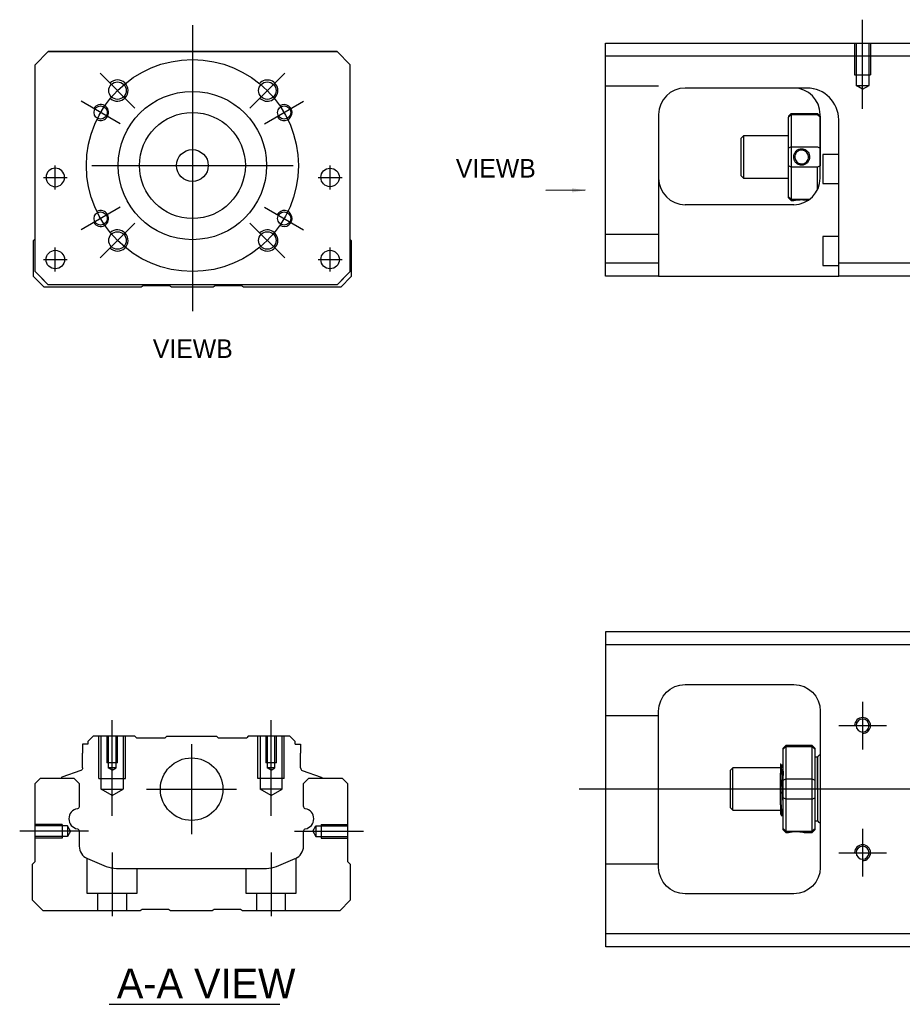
# Model space of a CAD drawing. Header units: millimetres. Extents: x -227 to 3135, y -1502 to 860.
# Tile 442 of 582: x 974 to 1141, y -852 to -666. Entities that reach past the tile are written whole.
import ezdxf
from ezdxf.lldxf.tags import DXFTag

# ---------------------------------------------------------------- set-up
doc = ezdxf.new("R2010")
doc.units = ezdxf.units.MM
doc.layers.get('0').update_dxf_attribs({"linetype": 'CONTINUOUS'})
doc.layers.add('2', color=7, linetype='CONTINUOUS', true_color=0xffffff)
doc.styles.add('CHN', font='txt')
doc.styles.add('DIM-7', font='SIMPLEX.shx', dxfattribs={"width": 0.7, "bigfont": 'chineset.shx'})
tags = doc.linetypes.add('DASHED', pattern=[25.72, 12.86, -12.86]).pattern_tags.tags
tags[6:7] = [DXFTag(74, 4), DXFTag(75, 0), DXFTag(340, '0'), DXFTag(46, 0.0), DXFTag(50, 0.0), DXFTag(44, 0.0), DXFTag(45, 0.0)]
tags[4:5] = [DXFTag(74, 4), DXFTag(75, 0), DXFTag(340, '0'), DXFTag(46, 0.0), DXFTag(50, 0.0), DXFTag(44, 0.0), DXFTag(45, 0.0)]
doc.dimstyles.new('CNS', dxfattribs={"dimtxt": 3.5, "dimasz": 2.5, "dimexe": 1, "dimexo": 1, "dimgap": 1, "dimtad": 1, "dimdsep": 46, "dimtxsty": 'DIM-7', "dimcen": 0.09, "dimclrd": 4, "dimclre": 4, "dimclrt": 1, "dimadec": 0, "dimazin": 0, "dimtfac": 1, "dimtmove": 0, "dimatfit": 3, "dimfxl": 0, "dimtvp": 0.971429, "dimtolj": 1, "dimarcsym": 0})

msp = doc.modelspace()

# ---------------------------------------------------------------- linework, layer by layer
at = {"ltscale": 0.3}
for p, q in [((1006.56, -666.99), (1006.56, -720.99)), ((995.66, -682.64), (989.08, -676.06)), ((1017.37, -682.64), (1023.94, -676.06)), ((992.87, -685.61), (985.51, -681.36)), ((1020.15, -685.61), (1027.51, -681.36)), ((980.63, -697.99), (980.63, -693.49)), ((980.63, -697.99), (980.63, -693.49)), ((987.51, -693.49), (1025.51, -693.49)), ((1032.5, -697.99), (1032.5, -693.49)), ((1032.5, -697.99), (1032.5, -693.49)), ((992.87, -701.36), (985.51, -705.61)), ((1020.15, -701.36), (1027.51, -705.61)), ((995.66, -704.34), (989.08, -710.92)), ((1017.37, -704.34), (1023.94, -710.92)), ((980.63, -713.49), (980.63, -708.99)), ((980.63, -713.49), (980.63, -708.99)), ((1032.5, -713.49), (1032.5, -708.99)), ((1032.5, -713.49), (1032.5, -708.99)), ((1006.36, -802.69), (1006.36, -819.69)), ((997.86, -811.19), (1014.86, -811.19))]:
    msp.add_line(p, q, dxfattribs=at)
at = {"linetype": 'Continuous'}
for p, q in [((976.81, -674.49), (979.31, -671.99)), ((979.31, -671.99), (976.81, -674.49)), ((979.31, -671.99), (1033.81, -671.99)), ((1033.81, -671.99), (979.31, -671.99)), ((1033.81, -671.99), (1036.31, -674.49)), ((1036.31, -674.49), (1033.81, -671.99)), ((976.81, -713.49), (976.81, -674.49)), ((1036.31, -713.49), (1036.31, -674.49)), ((976.51, -707.64), (976.81, -707.34)), ((976.51, -714.44), (976.51, -707.64)), ((1036.31, -707.44), (1036.51, -707.64)), ((1036.51, -707.64), (1036.51, -714.44)), ((976.81, -713.49), (979.31, -715.99)), ((1033.81, -715.99), (1036.31, -713.49)), ((978.51, -716.44), (976.51, -714.44)), ((979.31, -715.99), (977.81, -714.49)), ((1036.51, -714.44), (1034.51, -716.44)), ((996.86, -716.44), (978.51, -716.44)), ((979.31, -715.99), (979.31, -715.99)), ((1033.81, -715.99), (979.31, -715.99)), ((1033.81, -715.99), (979.31, -715.99)), ((997.21, -716.19), (996.86, -716.44)), ((1002.21, -716.19), (997.21, -716.19)), ((1002.57, -716.44), (1002.21, -716.19)), ((1010.46, -716.44), (1002.57, -716.44)), ((1010.81, -716.19), (1010.46, -716.44)), ((1015.81, -716.19), (1010.81, -716.19)), ((1016.16, -716.44), (1015.81, -716.19)), ((1034.51, -716.44), (1016.16, -716.44)), ((1084.52, -783.94), (1084.52, -781.44)), ((1084.52, -781.44), (1143.52, -781.44)), ((1143.52, -783.94), (1084.52, -783.94)), ((1084.52, -838.44), (1084.52, -783.94)), ((1099.52, -791.44), (1120.02, -791.44)), ((1094.52, -825.94), (1094.52, -796.44)), ((1125.02, -796.44), (1125.02, -825.94)), ((985.79, -802.69), (985.79, -804.39)), ((986.79, -802.69), (985.79, -802.69)), ((987.79, -801.19), (986.79, -802.19)), ((986.79, -802.19), (986.79, -802.69)), ((995.66, -801.19), (987.79, -801.19)), ((995.96, -801.49), (995.66, -801.19)), ((995.96, -801.49), (1001.36, -801.49)), ((1001.36, -801.49), (1001.66, -801.19)), ((1001.66, -801.19), (1011.06, -801.19)), ((1011.36, -801.49), (1011.06, -801.19)), ((1011.36, -801.49), (1016.76, -801.49)), ((1017.06, -801.19), (1016.76, -801.49)), ((1024.93, -801.19), (1017.06, -801.19)), ((1025.93, -802.19), (1024.93, -801.19)), ((1025.93, -802.69), (1025.93, -802.19)), ((1025.93, -802.69), (1026.93, -802.69)), ((1026.93, -802.69), (1026.93, -804.39)), ((985.79, -807.19), (985.79, -804.39)), ((1026.93, -807.19), (1026.93, -804.39)), ((1118.51, -802.94), (1118.01, -803.44)), ((1118.01, -803.62), (1118.01, -803.44)), ((1118.01, -809.46), (1118.01, -803.62)), ((1123.51, -802.94), (1118.51, -802.94)), ((1118.51, -802.94), (1118.51, -803.17)), ((1118.51, -803.17), (1118.51, -809.21)), ((1123.51, -803.17), (1118.51, -803.17)), ((1124.01, -803.44), (1123.51, -802.94)), ((1123.51, -803.17), (1123.51, -802.94)), ((1123.51, -809.21), (1123.51, -803.17)), ((1124.01, -803.44), (1124.01, -803.62)), ((1124.01, -803.62), (1124.01, -809.46)), ((1124.51, -805.14), (1124.01, -805.14)), ((1124.51, -811.14), (1124.51, -805.14)), ((1124.51, -805.24), (1124.51, -817.04)), ((985.46, -807.66), (981.88, -808.95)), ((1027.26, -807.66), (1030.84, -808.95)), ((1108.51, -807.14), (1108.01, -807.64)), ((1108.01, -807.64), (1108.01, -807.64)), ((1108.01, -807.64), (1108.01, -814.64)), ((1117.51, -807.14), (1108.51, -807.14)), ((1108.51, -815.14), (1108.51, -807.14)), ((1117.51, -814.12), (1117.51, -808.16)), ((1117.89, -806.64), (1117.64, -806.64)), ((976.81, -810.14), (977.81, -809.14)), ((976.81, -824.84), (976.81, -810.14)), ((977.81, -809.14), (984.14, -809.14)), ((981.75, -809.11), (981.75, -809.14)), ((984.14, -809.14), (985.14, -810.14)), ((985.14, -810.14), (985.14, -814.41)), ((1027.49, -810.14), (1028.49, -809.14)), ((1027.49, -814.41), (1027.49, -810.14)), ((1028.49, -809.14), (1034.81, -809.14)), ((1030.97, -809.11), (1030.97, -809.14)), ((1034.81, -809.14), (1035.81, -810.14)), ((1035.81, -810.14), (1035.81, -824.84)), ((1118.01, -811.14), (1118.01, -809.46)), ((1118.51, -809.21), (1118.51, -811.14)), ((1118.51, -809.21), (1123.51, -809.21)), ((1123.51, -811.14), (1123.51, -809.21)), ((1124.01, -809.46), (1124.01, -812.81)), ((1118.01, -812.81), (1118.01, -811.14)), ((1118.51, -811.14), (1118.51, -813.07)), ((1123.51, -813.07), (1123.51, -811.14)), ((1124.51, -811.14), (1124.51, -817.14)), ((1118.01, -818.65), (1118.01, -812.81)), ((1118.51, -813.07), (1118.51, -819.11)), ((1123.51, -813.07), (1118.51, -813.07)), ((1123.51, -819.11), (1123.51, -813.07)), ((1124.01, -812.81), (1124.01, -818.65)), ((1108.01, -814.64), (1108.51, -815.14)), ((1108.51, -815.14), (1117.51, -815.14)), ((1117.68, -816.14), (1117.85, -816.14)), ((1124.01, -817.14), (1124.51, -817.14)), ((985.14, -819.15), (985.14, -821.97)), ((1027.49, -821.97), (1027.49, -819.15)), ((1118.01, -818.84), (1118.01, -818.65)), ((1118.01, -818.84), (1118.51, -819.34)), ((1118.51, -819.11), (1118.51, -819.34)), ((1118.51, -819.11), (1123.51, -819.11)), ((1118.51, -819.34), (1119.01, -819.34)), ((1122.02, -819.34), (1123.51, -819.34)), ((1123.51, -819.34), (1124.01, -818.84)), ((1123.51, -819.34), (1123.51, -819.11)), ((1124.01, -818.65), (1124.01, -818.84)), ((976.31, -825.34), (976.81, -824.84)), ((986.68, -824.28), (990.24, -825.76)), ((1022.38, -825.76), (1025.94, -824.28)), ((1035.81, -824.84), (1036.31, -825.34)), ((976.31, -832.14), (976.31, -825.34)), ((992.16, -826.14), (1020.47, -826.14)), ((1036.31, -825.34), (1036.31, -832.14)), ((978.31, -834.14), (976.31, -832.14)), ((1036.31, -832.14), (1034.31, -834.14)), ((1120.02, -830.94), (1099.52, -830.94)), ((996.66, -834.14), (978.31, -834.14)), ((997.01, -833.89), (996.66, -834.14)), ((1002.01, -833.89), (997.01, -833.89)), ((1002.36, -834.14), (1002.01, -833.89)), ((1010.26, -834.14), (1002.36, -834.14)), ((1010.61, -833.89), (1010.26, -834.14)), ((1015.61, -833.89), (1010.61, -833.89)), ((1015.96, -834.14), (1015.61, -833.89)), ((1034.31, -834.14), (1015.96, -834.14)), ((1084.52, -840.94), (1084.52, -838.44)), ((1084.52, -838.44), (1143.52, -838.44)), ((1143.52, -840.94), (1084.52, -840.94))]:
    msp.add_line(p, q, dxfattribs=at)
at = {"linetype": 'DASHED'}
for p, q in [((979.31, -671.99), (979.31, -671.99)), ((995.79, -671.99), (993.34, -671.99)), ((1017.34, -671.99), (1019.79, -671.99)), ((1033.81, -671.99), (1033.81, -671.99)), ((976.81, -674.49), (976.81, -674.49)), ((1036.31, -674.49), (1036.31, -674.49)), ((978.88, -695.74), (978.88, -695.74)), ((982.38, -695.74), (982.38, -695.74)), ((1030.75, -695.74), (1030.75, -695.74)), ((1034.25, -695.74), (1034.25, -695.74)), ((976.81, -698.99), (976.81, -698.99)), ((1036.31, -698.99), (1036.31, -698.99)), ((978.88, -711.24), (978.88, -711.24)), ((982.38, -711.24), (982.38, -711.24)), ((1033.81, -715.99), (1036.31, -713.49)), ((1036.31, -713.49), (1035.31, -714.49)), ((977.81, -714.49), (977.81, -714.49)), ((1035.31, -714.49), (1033.81, -715.99)), ((1035.31, -714.49), (1035.31, -714.49)), ((1033.81, -715.99), (1033.81, -715.99)), ((995.96, -801.49), (995.96, -801.49)), ((1016.76, -801.49), (1016.76, -801.49)), ((1117.64, -806.64), (1117.64, -806.64))]:
    msp.add_line(p, q, dxfattribs=at)
for p, q in [((978.38, -695.74), (982.88, -695.74)), ((978.38, -695.74), (982.88, -695.74)), ((1030.25, -695.74), (1034.75, -695.74)), ((1030.25, -695.74), (1034.75, -695.74)), ((978.38, -711.24), (982.88, -711.24)), ((978.38, -711.24), (982.88, -711.24)), ((1030.25, -711.24), (1034.75, -711.24)), ((1030.25, -711.24), (1034.75, -711.24)), ((1133.02, -794.68), (1133.02, -803.68)), ((1128.52, -799.18), (1137.52, -799.18)), ((1079.52, -811.14), (1217.95, -811.14)), ((986.91, -819.14), (973.91, -819.14)), ((1133.02, -818.68), (1133.02, -827.68)), ((1128.52, -823.18), (1137.52, -823.18)), ((990.77, -851.79), (1023.01, -851.79))]:
    msp.add_line(p, q)
at = {"ltscale": 0.1}
for p, q in [((991.36, -816.19), (991.36, -798.19)), ((1021.36, -816.19), (1021.36, -798.19)), ((1025.81, -819.14), (1038.81, -819.14)), ((991.36, -823.14), (991.36, -835.14)), ((1021.36, -823.14), (1021.36, -835.14))]:
    msp.add_line(p, q, dxfattribs=at)
at = {"linetype": 'DASHED', "ltscale": 0.1}
for p, q in [((1094.52, -797.33), (1084.52, -797.33)), ((988.86, -809.19), (988.86, -801.19)), ((989.29, -811.19), (989.29, -801.19)), ((990.36, -801.19), (990.36, -806.19)), ((990.62, -801.19), (990.62, -807.19)), ((992.1, -807.19), (992.1, -801.19)), ((992.36, -806.19), (992.36, -801.19)), ((993.43, -801.19), (993.43, -811.19)), ((993.86, -809.19), (993.86, -801.19)), ((1018.86, -809.19), (1018.86, -801.19)), ((1019.29, -801.19), (1019.29, -811.19)), ((1020.36, -801.19), (1020.36, -806.19)), ((1020.62, -801.19), (1020.62, -807.19)), ((1022.1, -807.19), (1022.1, -801.19)), ((1022.36, -806.19), (1022.36, -801.19)), ((1023.43, -811.19), (1023.43, -801.19)), ((1023.86, -809.19), (1023.86, -801.19)), ((992.36, -806.19), (990.36, -806.19)), ((1022.36, -806.19), (1020.36, -806.19)), ((991.36, -807.61), (990.62, -807.18)), ((992.1, -807.19), (990.62, -807.19)), ((991.36, -807.61), (992.1, -807.18)), ((1021.36, -807.61), (1020.62, -807.18)), ((1022.1, -807.19), (1020.62, -807.19)), ((1021.36, -807.61), (1022.1, -807.18)), ((988.86, -809.19), (993.86, -809.19)), ((1023.86, -809.19), (1018.86, -809.19)), ((989.29, -811.19), (993.43, -811.19)), ((991.36, -812.38), (989.29, -811.19)), ((991.36, -812.38), (993.43, -811.19)), ((1023.43, -811.19), (1019.29, -811.19)), ((1021.36, -812.38), (1019.29, -811.19)), ((1021.36, -812.38), (1023.43, -811.19)), ((981.94, -817.84), (976.94, -817.84)), ((982.94, -818.13), (976.94, -818.13)), ((981.94, -817.84), (981.94, -820.44)), ((982.94, -818.13), (982.94, -820.15)), ((983.53, -819.14), (982.94, -818.13)), ((983.53, -819.14), (982.94, -820.15)), ((1029.23, -819.14), (1029.81, -818.13)), ((1029.23, -819.14), (1029.81, -820.15)), ((1029.81, -818.13), (1029.81, -820.15)), ((1029.81, -818.13), (1035.81, -818.13)), ((1030.81, -817.84), (1030.81, -820.44)), ((1030.81, -817.84), (1035.81, -817.84)), ((982.94, -820.15), (976.94, -820.15)), ((981.94, -820.44), (976.94, -820.44)), ((981.94, -820.21), (981.94, -820.26)), ((1029.81, -820.15), (1035.81, -820.15)), ((1030.81, -820.21), (1030.81, -820.26)), ((1030.81, -820.44), (1035.81, -820.44)), ((986.61, -824.26), (986.61, -830.84)), ((1026.11, -830.84), (1026.11, -824.2)), ((996.11, -830.84), (996.11, -826.14)), ((1016.61, -826.14), (1016.61, -830.84)), ((1094.52, -825.33), (1084.52, -825.33)), ((986.61, -830.84), (996.11, -830.84)), ((988.61, -830.84), (988.61, -834.14)), ((994.11, -834.14), (994.11, -830.84)), ((1016.61, -830.84), (1026.11, -830.84)), ((1018.61, -830.84), (1018.61, -834.14)), ((1024.11, -834.14), (1024.11, -830.84))]:
    msp.add_line(p, q, dxfattribs=at)
at = {"ltscale": 0.3}
msp.add_circle((1006.51, -693.49), 20, dxfattribs=at)
at = {"linetype": 'Continuous'}
for centre, radius in [((992.37, -679.35), 1.65), ((1020.65, -679.35), 1.65), ((1006.51, -693.49), 14), ((989.19, -683.49), 1.25), ((1006.51, -693.49), 10), ((1023.83, -683.49), 1.25), ((1006.51, -693.49), 3), ((1032.5, -695.74), 1.75), ((989.19, -703.49), 1.25), ((1023.83, -703.49), 1.25), ((992.37, -707.63), 1.65), ((1020.65, -707.63), 1.65), ((980.63, -711.24), 1.75), ((1032.5, -711.24), 1.75), ((1006.36, -811.19), 5.9)]:
    msp.add_circle(centre, radius, dxfattribs=at)
at = {"linetype": 'Continuous', "extrusion": (0, 0, -1)}
for centre, radius in [((-980.63, -695.74), 1.75), ((-1133.02, -799.18), 1.23), ((-1133.02, -823.18), 1.23)]:
    msp.add_circle(centre, radius, dxfattribs=at)
for centre, radius, start, end in [((992.37, -679.35), 2, 227.8658, 135), ((1020.65, -679.35), 2, 225, 137.8658), ((989.19, -683.49), 1.5, 242.1491, 150), ((1023.83, -683.49), 1.5, 210, 122.1491), ((989.19, -703.49), 1.5, 210, 117.8509), ((1023.83, -703.49), 1.5, 237.8509, 150), ((992.37, -707.63), 2, 225, 132.134), ((1020.65, -707.63), 2, 222.1342, 135), ((1133.02, -799.18), 1.5, 270, 180), ((1133.02, -823.18), 1.5, 270, 180)]:
    msp.add_arc(centre, radius, start, end)
for centre, radius, start, end in [((-1099.52, -796.44), 5, 0, 90), ((-1120.02, -796.44), 5, 90, 180), ((-985.29, -807.19), 0.5, 180, 250.1017), ((-1030.77, -809.14), 0.2, 109.8983, 172.0917), ((-984.64, -814.41), 0.5, 180, 249.8105), ((-1027.99, -814.41), 0.5, 290.1895, 0), ((-984.64, -819.15), 0.5, 110.1895, 180), ((-1027.99, -819.15), 0.5, 0, 69.8105), ((-1099.52, -825.94), 5, 270, 0), ((-1120.02, -825.94), 5, 180, 270)]:
    msp.add_arc(centre, radius, start, end, dxfattribs=at)
at = {"linetype": 'Continuous'}
for centre, radius, start, end in [((1125.02, -805.24), 0.5, 90, 180), ((1027.43, -807.19), 0.5, 180, 250.1017), ((981.95, -809.14), 0.2, 109.8983, 172.0917), ((985.13, -816.78), 1.93, 99.5288, 260.4712), ((1027.49, -816.78), 1.93, 279.5288, 80.4712), ((1125.02, -817.04), 0.5, 180, 270), ((987.64, -821.97), 2.5, 180, 247.4572), ((1024.99, -821.97), 2.5, 292.5428, 0), ((992.16, -821.14), 5, 247.4572, 270), ((1020.47, -821.14), 5, 270, 292.5428)]:
    msp.add_arc(centre, radius, start, end, dxfattribs=at)
for points, degree in [([(1118.01, -803.62), (1118.18, -803.47), (1118.35, -803.32), (1118.51, -803.17)], 3), ([(1123.51, -803.17), (1123.68, -803.32), (1123.85, -803.47), (1124.01, -803.62)], 3), ([(1117.65, -806.65), (1117.53, -806.44)], 1), ([(1118.01, -807.41), (1117.95, -806.52), (1117.89, -806.64)], 2), ([(1118.01, -809.46), (1118.18, -809.38), (1118.35, -809.29), (1118.51, -809.21)], 3), ([(1123.51, -809.21), (1123.68, -809.29), (1123.85, -809.38), (1124.01, -809.46)], 3), ([(1118.51, -813.07), (1118.35, -812.98), (1118.18, -812.9), (1118.01, -812.81)], 3), ([(1123.51, -813.07), (1123.68, -812.98), (1123.85, -812.9), (1124.01, -812.81)], 3), ([(1117.86, -816.13), (1117.94, -815), (1118.01, -814.86)], 2), ([(1117.5, -815.84), (1117.59, -815.98), (1117.67, -816.13)], 2), ([(1118.51, -819.11), (1118.35, -818.95), (1118.18, -818.8), (1118.01, -818.65)], 3), ([(1123.51, -819.11), (1123.68, -818.95), (1123.85, -818.8), (1124.01, -818.65)], 3)]:
    msp.add_open_spline(points, degree=degree, dxfattribs=at)
for points, knots in [([(1117.51, -806.42), (1117.51, -806.45), (1117.51, -806.55), (1117.51, -806.87), (1117.51, -807.1), (1117.51, -807.61), (1117.51, -807.88), (1117.51, -808.16)], [0, 0, 0, 0, 0.341605, 0.341605, 0.709042, 0.709042, 1, 1, 1, 1]), ([(1117.85, -816.14), (1117.84, -816.14), (1117.84, -816.13), (1117.81, -816.05), (1117.79, -815.91), (1117.76, -815.51), (1117.74, -815.24), (1117.7, -814.59), (1117.68, -814.21), (1117.65, -812.4), (1117.63, -811.95), (1117.6, -811.06), (1117.58, -810.6), (1117.54, -808.82), (1117.53, -808.48), (1117.51, -808.16)], [0, 0, 0, 0, 0.062674, 0.062674, 0.22432, 0.22432, 0.386002, 0.386002, 0.547651, 0.547651, 0.70934, 0.70934, 0.870988, 0.870988, 1, 1, 1, 1]), ([(1118.02, -813.65), (1118, -813.38), (1117.98, -813.07), (1117.94, -812.38), (1117.93, -812), (1117.89, -811.22), (1117.87, -810.82), (1117.84, -809.05), (1117.82, -808.67), (1117.78, -808), (1117.77, -807.7), (1117.73, -807.19), (1117.71, -806.99), (1117.68, -806.74), (1117.66, -806.67), (1117.65, -806.65)], [0, 0, 0, 0, 0.142488, 0.142488, 0.289539, 0.289539, 0.436554, 0.436554, 0.583581, 0.583581, 0.730615, 0.730615, 0.877631, 0.877631, 1, 1, 1, 1]), ([(1117.89, -806.64), (1117.91, -806.64), (1117.93, -806.69), (1117.96, -806.91), (1117.98, -807.09), (1118, -808.41), (1118.01, -808.51), (1118.01, -808.61)], [0, 0, 0, 0, 0.388824, 0.388824, 0.829994, 0.829994, 1, 1, 1, 1]), ([(1117.51, -814.12), (1117.51, -814.49), (1117.51, -814.82), (1117.51, -815.35), (1117.51, -815.55), (1117.51, -815.79), (1117.51, -815.85), (1117.51, -815.86)], [0, 0, 0, 0, 0.355488, 0.355488, 0.70353, 0.70353, 1, 1, 1, 1]), ([(1117.51, -814.12), (1117.53, -814.51), (1117.55, -814.86), (1117.59, -815.45), (1117.61, -815.69), (1117.64, -816.02), (1117.66, -816.12), (1117.68, -816.13), (1117.68, -816.14), (1117.68, -816.14)], [0, 0, 0, 0, 0.320659, 0.320659, 0.641321, 0.641321, 0.962057, 0.962057, 1, 1, 1, 1]), ([(1119.01, -819.34), (1119.01, -819.34), (1119.04, -819.33), (1119.15, -819.31), (1119.24, -819.29), (1119.45, -819.26), (1119.59, -819.24), (1119.88, -819.21), (1120.04, -819.2), (1120.37, -819.19), (1120.55, -819.19), (1120.87, -819.19), (1121.02, -819.2), (1121.31, -819.23), (1121.45, -819.24), (1121.68, -819.28), (1121.78, -819.29), (1121.93, -819.32), (1121.99, -819.33), (1122.02, -819.34), (1122.02, -819.34), (1122.02, -819.34)], [0, 0, 0, 0, 0.109357, 0.109357, 0.21915, 0.21915, 0.330451, 0.330451, 0.436162, 0.436162, 0.542186, 0.542186, 0.640015, 0.640015, 0.743853, 0.743853, 0.849113, 0.849113, 0.958413, 0.958413, 1, 1, 1, 1])]:
    msp.add_open_spline(points, degree=3, knots=knots, dxfattribs=at)
at = {"linetype": 'DASHED'}
for points, degree in [([(1117.89, -806.64), (1117.88, -806.64), (1117.88, -806.65)], 2), ([(1119.01, -819.33), (1119.02, -819.32)], 1)]:
    msp.add_open_spline(points, degree=degree, dxfattribs=at)
at = {"layer": '2', "ltscale": 0.5}
msp.add_line((1133.01, -682.79), (1133.01, -665.97), dxfattribs=at)
at = {"layer": '2', "linetype": 'Continuous'}
for p, q in [((1084.51, -672.88), (1084.51, -670.38)), ((1084.51, -670.38), (1143.51, -670.38)), ((1143.51, -672.88), (1084.51, -672.88)), ((1084.51, -711.88), (1084.51, -672.88)), ((1122.36, -678.88), (1099.51, -678.88)), ((1119.01, -684.18), (1119.51, -683.68)), ((1119.51, -683.68), (1119.51, -683.91)), ((1119.51, -683.68), (1124.51, -683.68)), ((1125.01, -684.18), (1124.51, -683.68)), ((1124.51, -683.91), (1124.51, -683.68)), ((1094.51, -683.88), (1094.51, -711.88)), ((1119.01, -684.18), (1119.01, -684.37)), ((1119.01, -690.2), (1119.01, -684.37)), ((1119.51, -683.91), (1119.51, -689.95)), ((1124.51, -683.91), (1119.51, -683.91)), ((1125.01, -695.88), (1125.01, -683.88)), ((1125.01, -684.18), (1125.01, -684.37)), ((1125.01, -684.37), (1125.01, -690.2)), ((1128.51, -711.88), (1128.51, -684.88)), ((1110.51, -687.88), (1110.01, -688.38)), ((1110.01, -688.38), (1110.01, -691.88)), ((1119.01, -687.88), (1110.51, -687.88)), ((1110.51, -687.88), (1110.51, -695.88)), ((1119.01, -693.56), (1119.01, -690.2)), ((1119.51, -689.95), (1119.51, -693.81)), ((1119.51, -689.95), (1124.51, -689.95)), ((1125.01, -690.2), (1125.01, -693.56)), ((1110.01, -691.88), (1110.01, -695.38)), ((1128.51, -691.38), (1125.51, -691.38)), ((1125.51, -691.38), (1125.51, -696.88)), ((1119.01, -699.4), (1119.01, -693.56)), ((1119.51, -693.81), (1119.51, -699.85)), ((1124.51, -693.81), (1119.51, -693.81)), ((1124.51, -698.06), (1124.51, -693.81)), ((1110.01, -695.38), (1110.51, -695.88)), ((1110.51, -695.88), (1119.01, -695.88)), ((1125.51, -696.88), (1128.51, -696.88)), ((1119.01, -699.58), (1119.01, -699.4)), ((1119.01, -699.58), (1119.51, -700.08)), ((1119.51, -699.85), (1119.51, -700.08)), ((1119.51, -699.85), (1123.05, -699.85)), ((1119.51, -700.08), (1120.01, -700.08)), ((1120.01, -700.88), (1099.51, -700.88)), ((1128.51, -706.88), (1125.51, -706.88)), ((1125.51, -706.88), (1125.51, -712.38)), ((1084.51, -711.88), (1094.51, -711.88)), ((1084.51, -714.38), (1084.51, -711.88)), ((1094.51, -711.88), (1094.51, -714.38)), ((1125.51, -712.38), (1128.51, -712.38)), ((1128.51, -714.38), (1128.51, -711.88)), ((1128.51, -711.88), (1143.51, -711.88)), ((1094.51, -714.38), (1084.51, -714.38)), ((1094.51, -714.38), (1128.51, -714.38)), ((1143.51, -714.38), (1128.51, -714.38))]:
    msp.add_line(p, q, dxfattribs=at)
at = {"layer": '2', "linetype": 'DASHED', "ltscale": 0.1}
for p, q in [((1131.51, -670.38), (1131.51, -676.38)), ((1131.79, -670.38), (1131.79, -678.38)), ((1134.24, -678.38), (1134.24, -670.38)), ((1134.51, -670.38), (1134.51, -676.38)), ((1131.51, -676.38), (1134.51, -676.38)), ((1094.51, -678.52), (1084.51, -678.52)), ((1133.01, -679.08), (1131.79, -678.37)), ((1131.79, -678.38), (1134.24, -678.38)), ((1133.01, -679.08), (1134.24, -678.37)), ((1094.51, -706.52), (1084.51, -706.52))]:
    msp.add_line(p, q, dxfattribs=at)
at = {"layer": '2', "linetype": 'DASHED'}
msp.add_line((1122.51, -678.88), (1122.36, -678.88), dxfattribs=at)
at = {"layer": '2', "linetype": 'Continuous'}
for centre, start, end in [((1099.51, -683.88), 90, 180), ((1120.01, -683.88), 0, 90), ((1099.51, -695.88), 180, 270), ((1120.01, -695.88), 270, 0)]:
    msp.add_arc(centre, 5, start, end, dxfattribs=at)
at = {"layer": '2', "linetype": 'DASHED'}
msp.add_arc((1122.51, -684.88), 6, 0, 90, dxfattribs=at)
at = {"layer": '2', "linetype": 'Continuous'}
msp.add_ellipse((1122.51, -684.88), major_axis=(-4.24, 4.24), ratio=1, start_param=3.926991, end_param=5.497787, dxfattribs=at)
for points in [[(1122.51, -678.88), (1122.46, -678.88), (1122.41, -678.88), (1122.36, -678.88)], [(1119.51, -683.91), (1119.35, -684.06), (1119.18, -684.21), (1119.01, -684.37)], [(1124.51, -683.91), (1124.68, -684.06), (1124.85, -684.21), (1125.01, -684.37)], [(1119.51, -689.95), (1119.35, -690.04), (1119.18, -690.12), (1119.01, -690.2)], [(1124.51, -689.95), (1124.68, -690.04), (1124.85, -690.12), (1125.01, -690.2)], [(1119.51, -693.81), (1119.35, -693.73), (1119.18, -693.64), (1119.01, -693.56)], [(1125.01, -693.56), (1124.85, -693.64), (1124.68, -693.73), (1124.51, -693.81)], [(1119.51, -699.85), (1119.35, -699.7), (1119.18, -699.55), (1119.01, -699.4)]]:
    msp.add_open_spline(points, degree=3, dxfattribs=at)
for points, knots in [([(1120.01, -691.88), (1120.01, -691.7), (1120.04, -691.53), (1120.15, -691.2), (1120.24, -691.04), (1120.45, -690.76), (1120.59, -690.64), (1120.88, -690.46), (1121.04, -690.39), (1121.37, -690.32), (1121.55, -690.32), (1121.87, -690.36), (1122.02, -690.41), (1122.31, -690.55), (1122.45, -690.65), (1122.68, -690.89), (1122.78, -691.03), (1122.93, -691.33), (1122.98, -691.51), (1123.02, -691.75), (1123.02, -691.81), (1123.02, -691.88)], [0, 0, 0, 0, 0.109357, 0.109357, 0.21915, 0.21915, 0.330451, 0.330451, 0.436162, 0.436162, 0.542186, 0.542186, 0.640015, 0.640015, 0.743853, 0.743853, 0.849113, 0.849113, 0.958413, 0.958413, 1, 1, 1, 1]), ([(1122.81, -691.88), (1122.81, -691.76), (1122.8, -691.63), (1122.72, -691.38), (1122.66, -691.25), (1122.49, -691.01), (1122.39, -690.91), (1122.15, -690.74), (1122.02, -690.67), (1121.74, -690.59), (1121.59, -690.57), (1121.3, -690.59), (1121.16, -690.62), (1120.9, -690.73), (1120.77, -690.8), (1120.55, -690.99), (1120.46, -691.11), (1120.31, -691.36), (1120.26, -691.5), (1120.22, -691.72), (1120.21, -691.8), (1120.21, -691.88)], [0, 0, 0, 0, 0.090081, 0.090081, 0.195216, 0.195216, 0.30186, 0.30186, 0.410211, 0.410211, 0.517617, 0.517617, 0.621981, 0.621981, 0.727419, 0.727419, 0.835017, 0.835017, 0.943332, 0.943332, 1, 1, 1, 1]), ([(1123.02, -691.88), (1123.02, -692.06), (1122.99, -692.23), (1122.88, -692.56), (1122.79, -692.72), (1122.57, -693), (1122.44, -693.12), (1122.14, -693.3), (1121.98, -693.37), (1121.65, -693.44), (1121.48, -693.44), (1121.16, -693.4), (1121, -693.35), (1120.71, -693.21), (1120.58, -693.11), (1120.34, -692.87), (1120.24, -692.73), (1120.09, -692.42), (1120.04, -692.25), (1120.01, -692.01), (1120.01, -691.95), (1120.01, -691.88)], [0, 0, 0, 0, 0.109681, 0.109681, 0.219848, 0.219848, 0.331471, 0.331471, 0.436803, 0.436803, 0.542595, 0.542595, 0.640477, 0.640477, 0.744315, 0.744315, 0.8492, 0.8492, 0.95844, 0.95844, 1, 1, 1, 1]), ([(1120.21, -691.88), (1120.21, -692), (1120.23, -692.13), (1120.31, -692.38), (1120.37, -692.51), (1120.53, -692.75), (1120.64, -692.85), (1120.87, -693.02), (1121.01, -693.09), (1121.29, -693.17), (1121.44, -693.19), (1121.73, -693.17), (1121.87, -693.14), (1122.13, -693.03), (1122.26, -692.96), (1122.47, -692.77), (1122.57, -692.65), (1122.71, -692.4), (1122.77, -692.26), (1122.81, -692.04), (1122.81, -691.96), (1122.81, -691.88)], [0, 0, 0, 0, 0.090082, 0.090082, 0.19511, 0.19511, 0.301651, 0.301651, 0.410013, 0.410013, 0.517402, 0.517402, 0.621792, 0.621792, 0.727238, 0.727238, 0.834796, 0.834796, 0.943135, 0.943135, 1, 1, 1, 1]), ([(1120.01, -700.08), (1120.01, -700.08), (1120.04, -700.07), (1120.15, -700.05), (1120.24, -700.04), (1120.46, -700), (1120.59, -699.99), (1120.89, -699.96), (1121.05, -699.94), (1121.38, -699.93), (1121.55, -699.93), (1121.87, -699.94), (1122.02, -699.95), (1122.31, -699.97), (1122.45, -699.99), (1122.65, -700.02), (1122.73, -700.03), (1122.79, -700.04)], [0, 0, 0, 0, 0.1096809, 0.1096809, 0.2198481, 0.2198481, 0.3314707, 0.3314707, 0.4368026, 0.4368026, 0.542595, 0.542595, 0.6404774, 0.6404774, 0.7443154, 0.7443154, 0.8201607, 0.8201607, 0.8201607, 0.8201607])]:
    msp.add_open_spline(points, degree=3, knots=knots, dxfattribs=at)

# ---------------------------------------------------------------- texts
at = {"style": 'CHN'}
for s, insert, char_height, attachment_point in [('VIEWB', (1071.32, -695.76), 3.5, 9), ('VIEWB', (1014.12, -729.8), 3.5, 9), ('A-A VIEW', (992.26, -847.85), 5.6, 4)]:
    msp.add_mtext(s, dxfattribs=dict(at, insert=insert, char_height=char_height, attachment_point=attachment_point))

# ---------------------------------------------------------------- leaders
msp.add_leader([(1080.66, -698.17), (1073.22, -698.18)], dimstyle='CNS', override={"dimgap": 1, "dimtad": 1})

doc.saveas('drawing.dxf')
